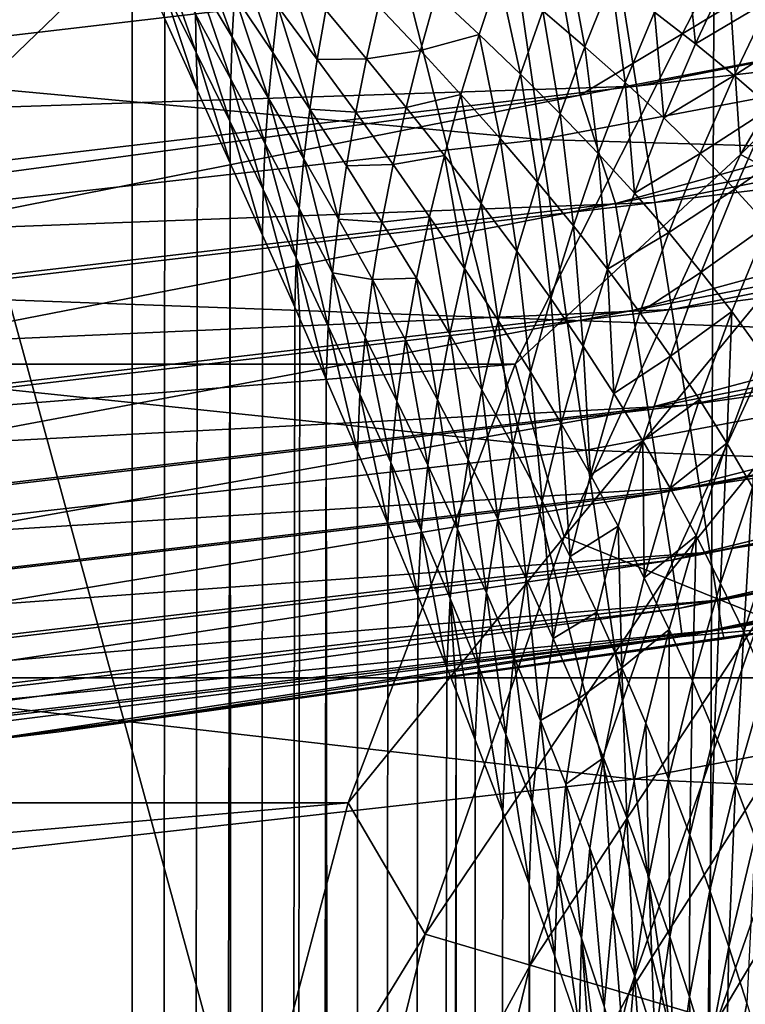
# Model space of a CAD drawing. Header units: metres. Extents: x -104 to 104, y -68 to 90.
# Tile 413 of 656: x 2.861 to 3.757, y 20.126 to 21.342. Entities that reach past the tile are written whole.
import ezdxf

# ---------------------------------------------------------------- set-up
doc = ezdxf.new("R2010")
doc.units = ezdxf.units.M
doc.layers.add('solid_FIT-BATH-153_SW0002', color=7, linetype='CONTINUOUS')

msp = doc.modelspace()

# ---------------------------------------------------------------- linework, layer by layer
at = {"layer": 'solid_FIT-BATH-153_SW0002'}
for points in [[(2.796097, 23.532537, -17.206053), (3.712, 19.90449, -16.449842), (2.785445, 19.906631, -16.474197)], [(2.796097, 23.532537, -17.206053), (3.726197, 23.530222, -17.18084), (3.712, 19.90449, -16.449842)], [(3.726197, 23.530222, -17.18084), (4.632617, 19.901163, -16.411495), (3.712, 19.90449, -16.449842)], [(3.726197, 23.530222, -17.18084), (4.650376, 23.526623, -17.141144), (4.632617, 19.901163, -16.411495)], [(3.444474, 21.867687, 13.661698), (5.112421, 22.186945, 13.664476), (3.552675, 21.248615, 13.409826)], [(5.112421, 22.186945, 13.664476), (5.262476, 21.575739, 13.418687), (3.552675, 21.248615, 13.409826)], [(3.444474, 21.867687, 13.661698), (1.803587, 21.04339, 13.416666), (1.755866, 21.675268, 13.660119)], [(3.444474, 21.867687, 13.661698), (2.682125, 21.132042, 13.40627), (1.803587, 21.04339, 13.416666)], [(3.444474, 21.867687, 13.661698), (3.552675, 21.248615, 13.409826), (2.682125, 21.132042, 13.40627)], [(2.596811, 17.309343, -12.922832), (3.85624, 17.305605, -12.889149), (2.624451, 21.814255, -13.793118)], [(3.85624, 17.305605, -12.889149), (3.896466, 21.809881, -13.757387), (2.624451, 21.814255, -13.793118)], [(15.662336, 20.529631, 1.296502), (-15.662336, 20.529631, 1.296502), (-17.348299, 21.731127, 1.296502)], [(15.662336, 20.529631, 1.296502), (-17.348299, 21.731127, 1.296502), (17.348299, 21.731127, 1.296502)], [(3.733629, 21.433043, 72.796501), (3.75063, 21.175364, 72.784416), (4.012428, 21.624128, 72.784424)], [(4.125499, 21.55065, 72.74836), (4.012428, 21.624128, 72.784424), (3.75063, 21.175364, 72.784416)], [(3.622512, 21.259832, 8.345496), (5.406576, 21.612318, 8.345497), (3.598681, 21.4107, 8.308815)], [(5.440292, 21.471178, 8.405643), (5.406576, 21.612318, 8.345497), (3.622512, 21.259832, 8.345496)], [(3.552675, 21.248615, 13.409826), (5.262476, 21.575739, 13.418687), (3.596302, 21.114904, 13.352827)], [(5.262476, 21.575739, 13.418687), (5.311324, 21.444906, 13.361462), (3.596302, 21.114904, 13.352827)], [(3.504228, 21.194033, 16.692202), (3.452753, 21.550583, 16.94948), (1.739177, 21.357603, 16.94776)], [(3.504228, 21.194033, 16.692202), (5.221579, 21.519869, 16.695087), (3.452753, 21.550583, 16.94948)], [(3.870224, 21.113068, 72.748337), (4.125499, 21.55065, 72.74836), (3.75063, 21.175364, 72.784416)], [(5.305362, 21.141424, 16.478369), (5.221579, 21.519869, 16.695087), (3.504228, 21.194033, 16.692202)], [(3.645102, 21.116489, 8.405643), (5.440292, 21.471178, 8.405643), (3.622512, 21.259832, 8.345496)], [(5.471343, 21.340927, 8.48777), (5.440292, 21.471178, 8.405643), (3.645102, 21.116489, 8.405643)], [(3.123661, 21.32045, 59.81477), (3.078263, 21.396051, 59.805916), (3.078728, 21.443275, 59.805187)], [(3.126598, 21.372265, 59.816055), (3.123661, 21.32045, 59.81477), (3.078728, 21.443275, 59.805187)], [(3.617364, 20.983046, 13.272359), (3.596302, 21.114904, 13.352827), (5.311324, 21.444906, 13.361462)], [(5.341947, 21.315392, 13.280879), (3.617364, 20.983046, 13.272359), (5.311324, 21.444906, 13.361462)], [(-3.73363, 21.433043, 72.796501), (-3.472834, 20.916769, 72.796501), (3.733629, 21.433043, 72.796501)], [(-3.472834, 20.916769, 72.796501), (3.472833, 20.916769, 72.796501), (3.733629, 21.433043, 72.796501)], [(3, -33.664112, 59.796501), (-3, 21.43195, 59.796501), (-1.503199, 21.284964, 59.796501)], [(3, -33.664112, 59.796501), (-3, -33.664112, 59.796501), (-3, 21.43195, 59.796501)], [(1.506204, 21.28516, 59.796501), (1.498024, 21.410032, 59.786652), (3, 21.43195, 59.796501)], [(3, -33.664112, 59.796501), (1.506204, 21.28516, 59.796501), (3, 21.43195, 59.796501)], [(3, -33.664112, 59.796501), (3, 21.43195, 59.796501), (3.040517, 21.343046, 59.797527)], [(3.733629, 21.433043, 72.796501), (3.472833, 20.916769, 72.796501), (3.75063, 21.175364, 72.784416)], [(3.694952, 21.312031, 59.977631), (3.644453, 21.351135, 59.951481), (3.682821, 21.435965, 59.943829)], [(3.736646, 21.401609, 59.970844), (3.694952, 21.312031, 59.977631), (3.682821, 21.435965, 59.943829)], [(3.079319, 21.301394, 59.803005), (3.037321, 21.386105, 59.798698), (3.034488, 21.429117, 59.79871)], [(3.07844, 21.348736, 59.805012), (3.079319, 21.301394, 59.803005), (3.034488, 21.429117, 59.79871)], [(3.17354, 21.30168, 59.827183), (3.126598, 21.372265, 59.816055), (3.130439, 21.423944, 59.815392)], [(3.180044, 21.358088, 59.828201), (3.17354, 21.30168, 59.827183), (3.130439, 21.423944, 59.815392)], [(3.558759, 21.308661, 59.931862), (3.506661, 21.352831, 59.908466), (3.536099, 21.429714, 59.901814)], [(3.59148, 21.390347, 59.926151), (3.558759, 21.308661, 59.931862), (3.536099, 21.429714, 59.901814)], [(1.804449, 21.199774, 8.308814), (3.598681, 21.4107, 8.308815), (2.319106, 21.403017, 8.296501)], [(3.622512, 21.259832, 8.345496), (3.598681, 21.4107, 8.308815), (1.804449, 21.199774, 8.308814)], [(3.228608, 21.29269, 59.84153), (3.180044, 21.358088, 59.828201), (3.187668, 21.414238, 59.82692)], [(3.239077, 21.353657, 59.841675), (3.228608, 21.29269, 59.84153), (3.187668, 21.414238, 59.82692)], [(3.121709, 21.268614, 59.812077), (3.07844, 21.348736, 59.805012), (3.078263, 21.396051, 59.805916)], [(3.123661, 21.32045, 59.81477), (3.121709, 21.268614, 59.812077), (3.078263, 21.396051, 59.805916)], [(3.452383, 21.397257, 59.886215), (3.428124, 21.323896, 59.890953), (3.375079, 21.373529, 59.870907)], [(3.479254, 21.274624, 59.91222), (3.428124, 21.323896, 59.890953), (3.452383, 21.397257, 59.886215)], [(3.506661, 21.352831, 59.908466), (3.479254, 21.274624, 59.91222), (3.452383, 21.397257, 59.886215)], [(3.78782, 21.367241, 59.998428), (3.694952, 21.312031, 59.977631), (3.736646, 21.401609, 59.970844)], [(3.080972, 21.254049, 59.80061), (3.040517, 21.343046, 59.797527), (3.037321, 21.386105, 59.798698)], [(3.079319, 21.301394, 59.803005), (3.080972, 21.254049, 59.80061), (3.037321, 21.386105, 59.798698)], [(3.608559, 21.264647, 59.956303), (3.558759, 21.308661, 59.931862), (3.59148, 21.390347, 59.926151)], [(3.644453, 21.351135, 59.951481), (3.608559, 21.264647, 59.956303), (3.59148, 21.390347, 59.926151)], [(3.168255, 21.245184, 59.824322), (3.123661, 21.32045, 59.81477), (3.126598, 21.372265, 59.816055)], [(3.17354, 21.30168, 59.827183), (3.168255, 21.245184, 59.824322), (3.126598, 21.372265, 59.816055)], [(3.375079, 21.373529, 59.870907), (3.355704, 21.304014, 59.873791), (3.304023, 21.358887, 59.856003)], [(3.428124, 21.323896, 59.890953), (3.355704, 21.304014, 59.873791), (3.375079, 21.373529, 59.870907)], [(3.219545, 21.231485, 59.839127), (3.17354, 21.30168, 59.827183), (3.180044, 21.358088, 59.828201)], [(3.228608, 21.29269, 59.84153), (3.219545, 21.231485, 59.839127), (3.180044, 21.358088, 59.828201)], [(3.304023, 21.358887, 59.856003), (3.289249, 21.29352, 59.857212), (3.239077, 21.353657, 59.841675)], [(3.355704, 21.304014, 59.873791), (3.289249, 21.29352, 59.857212), (3.304023, 21.358887, 59.856003)], [(3.78782, 21.367241, 59.998428), (3.742917, 21.272924, 60.004406), (3.694952, 21.312031, 59.977631)], [(3.836318, 21.332777, 60.026352), (3.742917, 21.272924, 60.004406), (3.78782, 21.367241, 59.998428)], [(1.765218, 20.998404, 16.690474), (3.504228, 21.194033, 16.692202), (1.739177, 21.357603, 16.94776)], [(3.120852, 21.216814, 59.808727), (3.079319, 21.301394, 59.803005), (3.07844, 21.348736, 59.805012)], [(3.121709, 21.268614, 59.812077), (3.120852, 21.216814, 59.808727), (3.07844, 21.348736, 59.805012)], [(3.289249, 21.29352, 59.857212), (3.228608, 21.29269, 59.84153), (3.239077, 21.353657, 59.841675)], [(3.528319, 21.225599, 59.9347), (3.479254, 21.274624, 59.91222), (3.506661, 21.352831, 59.908466)], [(3.558759, 21.308661, 59.931862), (3.528319, 21.225599, 59.9347), (3.506661, 21.352831, 59.908466)], [(3.655998, 21.220741, 59.981628), (3.608559, 21.264647, 59.956303), (3.644453, 21.351135, 59.951481)], [(3.694952, 21.312031, 59.977631), (3.655998, 21.220741, 59.981628), (3.644453, 21.351135, 59.951481)], [(3, -33.664112, 59.796501), (3.040517, 21.343046, 59.797527), (3.080972, 21.254049, 59.80061)], [(3.665907, 20.984213, 8.487769), (5.471343, 21.340927, 8.48777), (3.645102, 21.116489, 8.405643)], [(5.498982, 21.224779, 8.589852), (5.471343, 21.340927, 8.48777), (3.665907, 20.984213, 8.487769)], [(3.428124, 21.323896, 59.890953), (3.405731, 21.249508, 59.892796), (3.355704, 21.304014, 59.873791)], [(3.45396, 21.195345, 59.913113), (3.405731, 21.249508, 59.892796), (3.428124, 21.323896, 59.890953)], [(3.479254, 21.274624, 59.91222), (3.45396, 21.195345, 59.913113), (3.428124, 21.323896, 59.890953)], [(3.836318, 21.332777, 60.026352), (3.788336, 21.233738, 60.031586), (3.742917, 21.272924, 60.004406)], [(3.164314, 21.188723, 59.820305), (3.121709, 21.268614, 59.812077), (3.123661, 21.32045, 59.81477)], [(3.168255, 21.245184, 59.824322), (3.164314, 21.188723, 59.820305), (3.123661, 21.32045, 59.81477)], [(3.636496, 20.862251, 13.169148), (3.617364, 20.983046, 13.272359), (5.341947, 21.315392, 13.280879)], [(5.369858, 21.196831, 13.177665), (3.636496, 20.862251, 13.169148), (5.341947, 21.315392, 13.280879)], [(3.742917, 21.272924, 60.004406), (3.655998, 21.220741, 59.981628), (3.694952, 21.312031, 59.977631)], [(3.12122, 21.165051, 59.80574), (3.080972, 21.254049, 59.80061), (3.079319, 21.301394, 59.803005)], [(3.120852, 21.216814, 59.808727), (3.12122, 21.165051, 59.80574), (3.079319, 21.301394, 59.803005)], [(3.212021, 21.170227, 59.835014), (3.168255, 21.245184, 59.824322), (3.17354, 21.30168, 59.827183)], [(3.219545, 21.231485, 59.839127), (3.212021, 21.170227, 59.835014), (3.17354, 21.30168, 59.827183)], [(3.355704, 21.304014, 59.873791), (3.338042, 21.233765, 59.873882), (3.289249, 21.29352, 59.857212)], [(3.405731, 21.249508, 59.892796), (3.338042, 21.233765, 59.873882), (3.355704, 21.304014, 59.873791)], [(3.575206, 21.176733, 59.958294), (3.528319, 21.225599, 59.9347), (3.558759, 21.308661, 59.931862)], [(3.608559, 21.264647, 59.956303), (3.575206, 21.176733, 59.958294), (3.558759, 21.308661, 59.931862)], [(3, -33.664112, 59.796501), (-1.503199, 21.284964, 59.796501), (0, 21.235888, 59.796501)], [(3, -33.664112, 59.796501), (0, 21.235888, 59.796501), (1.506204, 21.28516, 59.796501)], [(3.276041, 21.227692, 59.855835), (3.219545, 21.231485, 59.839127), (3.228608, 21.29269, 59.84153)], [(3.289249, 21.29352, 59.857212), (3.276041, 21.227692, 59.855835), (3.228608, 21.29269, 59.84153)], [(3.338042, 21.233765, 59.873882), (3.276041, 21.227692, 59.855835), (3.289249, 21.29352, 59.857212)], [(3.500247, 21.141422, 59.934719), (3.45396, 21.195345, 59.913113), (3.479254, 21.274624, 59.91222)], [(3.528319, 21.225599, 59.9347), (3.500247, 21.141422, 59.934719), (3.479254, 21.274624, 59.91222)], [(3.742917, 21.272924, 60.004406), (3.701027, 21.176846, 60.007648), (3.655998, 21.220741, 59.981628)], [(3.788336, 21.233738, 60.031586), (3.701027, 21.176846, 60.007648), (3.742917, 21.272924, 60.004406)], [(3.161879, 21.132353, 59.816074), (3.120852, 21.216814, 59.808727), (3.121709, 21.268614, 59.812077)], [(3.164314, 21.188723, 59.820305), (3.161879, 21.132353, 59.816074), (3.121709, 21.268614, 59.812077)], [(3.619852, 21.127979, 59.982857), (3.575206, 21.176733, 59.958294), (3.608559, 21.264647, 59.956303)], [(3.655998, 21.220741, 59.981628), (3.619852, 21.127979, 59.982857), (3.608559, 21.264647, 59.956303)], [(1.816398, 21.047503, 8.345495), (3.622512, 21.259832, 8.345496), (1.804449, 21.199774, 8.308814)], [(3.645102, 21.116489, 8.405643), (3.622512, 21.259832, 8.345496), (1.816398, 21.047503, 8.345495)], [(3.552675, 21.248615, 13.409826), (3.596302, 21.114904, 13.352827), (1.862918, 20.912743, 13.347444)], [(2.682125, 21.132042, 13.40627), (3.552675, 21.248615, 13.409826), (1.862918, 20.912743, 13.347444)], [(3, -33.664112, 59.796501), (3.080972, 21.254049, 59.80061), (3.12122, 21.165051, 59.80574)], [(3.405731, 21.249508, 59.892796), (3.385302, 21.174355, 59.89188), (3.338042, 21.233765, 59.873882)], [(3.430887, 21.115261, 59.911289), (3.385302, 21.174355, 59.89188), (3.405731, 21.249508, 59.892796)], [(3.45396, 21.195345, 59.913113), (3.430887, 21.115261, 59.911289), (3.405731, 21.249508, 59.892796)], [(3.20621, 21.109047, 59.829998), (3.164314, 21.188723, 59.820305), (3.168255, 21.245184, 59.824322)], [(3.212021, 21.170227, 59.835014), (3.20621, 21.109047, 59.829998), (3.168255, 21.245184, 59.824322)], [(3.254878, 21.095541, 59.847145), (3.212021, 21.170227, 59.835014), (3.219545, 21.231485, 59.839127)], [(3.264527, 21.161633, 59.852272), (3.254878, 21.095541, 59.847145), (3.219545, 21.231485, 59.839127)], [(3.276041, 21.227692, 59.855835), (3.264527, 21.161633, 59.852272), (3.219545, 21.231485, 59.839127)], [(3.32221, 21.16304, 59.871429), (3.264527, 21.161633, 59.852272), (3.276041, 21.227692, 59.855835)], [(3.338042, 21.233765, 59.873882), (3.32221, 21.16304, 59.871429), (3.276041, 21.227692, 59.855835)], [(3.385302, 21.174355, 59.89188), (3.32221, 21.16304, 59.871429), (3.338042, 21.233765, 59.873882)], [(3.544482, 21.087656, 59.957531), (3.500247, 21.141422, 59.934719), (3.528319, 21.225599, 59.9347)], [(3.575206, 21.176733, 59.958294), (3.544482, 21.087656, 59.957531), (3.528319, 21.225599, 59.9347)], [(3.684426, 20.866268, 8.589851), (5.498982, 21.224779, 8.589852), (3.665907, 20.984213, 8.487769)], [(5.522539, 21.125607, 8.70937), (5.498982, 21.224779, 8.589852), (3.684426, 20.866268, 8.589851)], [(3.788336, 21.233738, 60.031586), (3.743641, 21.132893, 60.034164), (3.701027, 21.176846, 60.007648)], [(3.831214, 21.194368, 60.058956), (3.743641, 21.132893, 60.034164), (3.788336, 21.233738, 60.031586)], [(3.161157, 21.076048, 59.812901), (3.12122, 21.165051, 59.80574), (3.120852, 21.216814, 59.808727)], [(3.161879, 21.132353, 59.816074), (3.161157, 21.076048, 59.812901), (3.120852, 21.216814, 59.808727)], [(3.701027, 21.176846, 60.007648), (3.619852, 21.127979, 59.982857), (3.655998, 21.220741, 59.981628)], [(3.559835, 20.810535, 16.475451), (3.504228, 21.194033, 16.692202), (1.765218, 20.998404, 16.690474)], [(3.202335, 21.048, 59.825195), (3.161879, 21.132353, 59.816074), (3.164314, 21.188723, 59.820305)], [(3.20621, 21.109047, 59.829998), (3.202335, 21.048, 59.825195), (3.164314, 21.188723, 59.820305)], [(3.474659, 21.0564, 59.932095), (3.430887, 21.115261, 59.911289), (3.45396, 21.195345, 59.913113)], [(3.500247, 21.141422, 59.934719), (3.474659, 21.0564, 59.932095), (3.45396, 21.195345, 59.913113)], [(3.559835, 20.810535, 16.475451), (5.305362, 21.141424, 16.478369), (3.504228, 21.194033, 16.692202)], [(3.652802, 20.757883, 13.046281), (3.636496, 20.862251, 13.169148), (5.369858, 21.196831, 13.177665)], [(5.393832, 21.094452, 13.054901), (3.652802, 20.757883, 13.046281), (5.369858, 21.196831, 13.177665)], [(3.831214, 21.194368, 60.058956), (3.783859, 21.088785, 60.060966), (3.743641, 21.132893, 60.034164)], [(3.586604, 21.034008, 59.981411), (3.544482, 21.087656, 59.957531), (3.575206, 21.176733, 59.958294)], [(3.619852, 21.127979, 59.982857), (3.586604, 21.034008, 59.981411), (3.575206, 21.176733, 59.958294)], [(3.701027, 21.176846, 60.007648), (3.662215, 21.07925, 60.008205), (3.619852, 21.127979, 59.982857)], [(3.743641, 21.132893, 60.034164), (3.662215, 21.07925, 60.008205), (3.701027, 21.176846, 60.007648)], [(3.138919, -33.664112, 59.808655), (3, -33.664112, 59.796501), (3.12122, 21.165051, 59.80574)], [(3.138919, -33.664112, 59.808655), (3.12122, 21.165051, 59.80574), (3.161157, 21.076048, 59.812901)], [(3.247315, 21.029558, 59.841366), (3.20621, 21.109047, 59.829998), (3.212021, 21.170227, 59.835014)], [(3.254878, 21.095541, 59.847145), (3.247315, 21.029558, 59.841366), (3.212021, 21.170227, 59.835014)], [(3.385302, 21.174355, 59.89188), (3.366971, 21.0987, 59.888481), (3.32221, 21.16304, 59.871429)], [(3.410185, 21.034649, 59.907063), (3.366971, 21.0987, 59.888481), (3.385302, 21.174355, 59.89188)], [(3.430887, 21.115261, 59.911289), (3.410185, 21.034649, 59.907063), (3.385302, 21.174355, 59.89188)], [(3.472833, 20.916769, 72.796501), (3.533078, 20.703568, 72.784401), (3.75063, 21.175364, 72.784416)], [(3.870224, 21.113068, 72.748337), (3.75063, 21.175364, 72.784416), (3.533078, 20.703568, 72.784401)], [(3.308364, 21.092079, 59.866879), (3.254878, 21.095541, 59.847145), (3.264527, 21.161633, 59.852272)], [(3.32221, 21.16304, 59.871429), (3.308364, 21.092079, 59.866879), (3.264527, 21.161633, 59.852272)], [(3.366971, 21.0987, 59.888481), (3.308364, 21.092079, 59.866879), (3.32221, 21.16304, 59.871429)], [(3.516513, 20.997692, 59.954205), (3.474659, 21.0564, 59.932095), (3.500247, 21.141422, 59.934719)], [(3.544482, 21.087656, 59.957531), (3.516513, 20.997692, 59.954205), (3.500247, 21.141422, 59.934719)], [(5.394384, 20.740442, 16.304808), (5.305362, 21.141424, 16.478369), (3.559835, 20.810535, 16.475451)], [(3.20068, 20.987041, 59.822083), (3.161157, 21.076048, 59.812901), (3.161879, 21.132353, 59.816074)], [(3.202335, 21.048, 59.825195), (3.20068, 20.987041, 59.822083), (3.161879, 21.132353, 59.816074)], [(3.662215, 21.07925, 60.008205), (3.586604, 21.034008, 59.981411), (3.619852, 21.127979, 59.982857)], [(3.743641, 21.132893, 60.034164), (3.702298, 21.030481, 60.034153), (3.662215, 21.07925, 60.008205)], [(3.783859, 21.088785, 60.060966), (3.702298, 21.030481, 60.034153), (3.743641, 21.132893, 60.034164)], [(1.827724, 20.902834, 8.405642), (3.645102, 21.116489, 8.405643), (1.816398, 21.047503, 8.345495)], [(3.665907, 20.984213, 8.487769), (3.645102, 21.116489, 8.405643), (1.827724, 20.902834, 8.405642)], [(1.873631, 20.779406, 13.267046), (1.862918, 20.912743, 13.347444), (3.596302, 21.114904, 13.352827)], [(3.617364, 20.983046, 13.272359), (1.873631, 20.779406, 13.267046), (3.596302, 21.114904, 13.352827)], [(3.451721, 20.970812, 59.927147), (3.410185, 21.034649, 59.907063), (3.430887, 21.115261, 59.911289)], [(3.474659, 21.0564, 59.932095), (3.451721, 20.970812, 59.927147), (3.430887, 21.115261, 59.911289)], [(3.700209, 20.765566, 8.70937), (5.522539, 21.125607, 8.70937), (3.684426, 20.866268, 8.589851)], [(5.541447, 21.045856, 8.843375), (5.522539, 21.125607, 8.70937), (3.700209, 20.765566, 8.70937)], [(3.242127, 20.963739, 59.836182), (3.202335, 21.048, 59.825195), (3.20621, 21.109047, 59.829998)], [(3.247315, 21.029558, 59.841366), (3.242127, 20.963739, 59.836182), (3.20621, 21.109047, 59.829998)], [(3.658091, 20.65303, 72.748314), (3.870224, 21.113068, 72.748337), (3.533078, 20.703568, 72.784401)], [(3.982435, 21.054619, 72.689369), (3.870224, 21.113068, 72.748337), (3.658091, 20.65303, 72.748314)], [(3.296709, 21.021095, 59.860916), (3.247315, 21.029558, 59.841366), (3.254878, 21.095541, 59.847145)], [(3.308364, 21.092079, 59.866879), (3.296709, 21.021095, 59.860916), (3.254878, 21.095541, 59.847145)], [(3.350918, 21.022797, 59.883083), (3.296709, 21.021095, 59.860916), (3.308364, 21.092079, 59.866879)], [(3.366971, 21.0987, 59.888481), (3.350918, 21.022797, 59.883083), (3.308364, 21.092079, 59.866879)], [(3.39206, 20.953766, 59.90094), (3.350918, 21.022797, 59.883083), (3.366971, 21.0987, 59.888481)], [(3.410185, 21.034649, 59.907063), (3.39206, 20.953766, 59.90094), (3.366971, 21.0987, 59.888481)], [(3.665511, 20.67466, 12.907891), (3.652802, 20.757883, 13.046281), (5.393832, 21.094452, 13.054901)], [(5.412807, 21.01285, 12.916707), (3.665511, 20.67466, 12.907891), (5.393832, 21.094452, 13.054901)], [(3.556386, 20.939104, 59.977497), (3.516513, 20.997692, 59.954205), (3.544482, 21.087656, 59.957531)], [(3.586604, 21.034008, 59.981411), (3.556386, 20.939104, 59.977497), (3.544482, 21.087656, 59.957531)], [(3.662215, 21.07925, 60.008205), (3.626575, 20.980398, 60.006187), (3.586604, 21.034008, 59.981411)], [(3.702298, 21.030481, 60.034153), (3.626575, 20.980398, 60.006187), (3.662215, 21.07925, 60.008205)], [(3.783859, 21.088785, 60.060966), (3.74013, 20.98159, 60.060505), (3.702298, 21.030481, 60.034153)], [(3.775771, 20.932499, 60.087086), (3.74013, 20.98159, 60.060505), (3.783859, 21.088785, 60.060966)], [(3.138919, -33.664112, 59.808655), (3.161157, 21.076048, 59.812901), (3.20068, 20.987041, 59.822083)], [(3.491479, 20.90712, 59.948662), (3.451721, 20.970812, 59.927147), (3.474659, 21.0564, 59.932095)], [(3.516513, 20.997692, 59.954205), (3.491479, 20.90712, 59.948662), (3.474659, 21.0564, 59.932095)], [(3.775385, 20.605612, 72.689331), (3.982435, 21.054619, 72.689369), (3.658091, 20.65303, 72.748314)], [(3.207005, 20.972694, 59.823746), (3.20068, 20.987041, 59.822083), (3.202335, 21.048, 59.825195)], [(3.239683, 20.898045, 59.833252), (3.207005, 20.972694, 59.823746), (3.202335, 21.048, 59.825195)], [(3.242127, 20.963739, 59.836182), (3.239683, 20.898045, 59.833252), (3.202335, 21.048, 59.825195)], [(3.712878, 20.684591, 8.843374), (5.541447, 21.045856, 8.843375), (3.700209, 20.765566, 8.70937)], [(5.555261, 20.987505, 8.988562), (5.541447, 21.045856, 8.843375), (3.712878, 20.684591, 8.843374)], [(3.281156, 20.879564, 59.849091), (3.242127, 20.963739, 59.836182), (3.247315, 21.029558, 59.841366)], [(3.287521, 20.950235, 59.854534), (3.281156, 20.879564, 59.849091), (3.247315, 21.029558, 59.841366)], [(3.296709, 21.021095, 59.860916), (3.287521, 20.950235, 59.854534), (3.247315, 21.029558, 59.841366)], [(3.431666, 20.884922, 59.920422), (3.39206, 20.953766, 59.90094), (3.410185, 21.034649, 59.907063)], [(3.451721, 20.970812, 59.927147), (3.431666, 20.884922, 59.920422), (3.410185, 21.034649, 59.907063)], [(3.594246, 20.880564, 60.001816), (3.556386, 20.939104, 59.977497), (3.586604, 21.034008, 59.981411)], [(3.626575, 20.980398, 60.006187), (3.594246, 20.880564, 60.001816), (3.586604, 21.034008, 59.981411)], [(3.702298, 21.030481, 60.034153), (3.664402, 20.926769, 60.031681), (3.626575, 20.980398, 60.006187)], [(3.74013, 20.98159, 60.060505), (3.664402, 20.926769, 60.031681), (3.702298, 21.030481, 60.034153)], [(3.326712, 20.871065, 59.86956), (3.287521, 20.950235, 59.854534), (3.296709, 21.021095, 59.860916)], [(3.350918, 21.022797, 59.883083), (3.33739, 20.946867, 59.876423), (3.296709, 21.021095, 59.860916)], [(3.33739, 20.946867, 59.876423), (3.326712, 20.871065, 59.86956), (3.296709, 21.021095, 59.860916)], [(3.376797, 20.872839, 59.893703), (3.33739, 20.946867, 59.876423), (3.350918, 21.022797, 59.883083)], [(3.39206, 20.953766, 59.90094), (3.376797, 20.872839, 59.893703), (3.350918, 21.022797, 59.883083)], [(3.67425, 20.615047, 12.759768), (3.665511, 20.67466, 12.907891), (5.412807, 21.01285, 12.916707)], [(5.426267, 20.954422, 12.768839), (3.67425, 20.615047, 12.759768), (5.412807, 21.01285, 12.916707)], [(1.793335, 20.612019, 16.473707), (3.559835, 20.810535, 16.475451), (1.765218, 20.998404, 16.690474)], [(3.529396, 20.843546, 59.971481), (3.491479, 20.90712, 59.948662), (3.516513, 20.997692, 59.954205)], [(3.556386, 20.939104, 59.977497), (3.529396, 20.843546, 59.971481), (3.516513, 20.997692, 59.954205)], [(1.838157, 20.769339, 8.487769), (3.665907, 20.984213, 8.487769), (1.827724, 20.902834, 8.405642)], [(3.684426, 20.866268, 8.589851), (3.665907, 20.984213, 8.487769), (1.838157, 20.769339, 8.487769)], [(1.883432, 20.657242, 13.163834), (1.873631, 20.779406, 13.267046), (3.617364, 20.983046, 13.272359)], [(3.636496, 20.862251, 13.169148), (1.883432, 20.657242, 13.163834), (3.617364, 20.983046, 13.272359)], [(3.138919, -33.664112, 59.808655), (3.20068, 20.987041, 59.822083), (3.207005, 20.972694, 59.823746)], [(3.74013, 20.98159, 60.060505), (3.700122, 20.873047, 60.05772), (3.664402, 20.926769, 60.031681)], [(3.733799, 20.819162, 60.084133), (3.700122, 20.873047, 60.05772), (3.74013, 20.98159, 60.060505)], [(3.722133, 20.625345, 8.988561), (5.555261, 20.987505, 8.988562), (3.712878, 20.684591, 8.843374)], [(5.563655, 20.951994, 9.141346), (5.555261, 20.987505, 8.988562), (3.722133, 20.625345, 8.988561)], [(3.775771, 20.932499, 60.087086), (3.733799, 20.819162, 60.084133), (3.74013, 20.98159, 60.060505)], [(3.138919, -33.664112, 59.808655), (3.207005, 20.972694, 59.823746), (3.239683, 20.898045, 59.833252)], [(3.469638, 20.81621, 59.941456), (3.431666, 20.884922, 59.920422), (3.451721, 20.970812, 59.927147)], [(3.491479, 20.90712, 59.948662), (3.469638, 20.81621, 59.941456), (3.451721, 20.970812, 59.927147)], [(3.664402, 20.926769, 60.031681), (3.594246, 20.880564, 60.001816), (3.626575, 20.980398, 60.006187)], [(3.278069, 20.809046, 59.846382), (3.239683, 20.898045, 59.833252), (3.242127, 20.963739, 59.836182)], [(3.281156, 20.879564, 59.849091), (3.278069, 20.809046, 59.846382), (3.242127, 20.963739, 59.836182)], [(3.319314, 20.795467, 59.863937), (3.281156, 20.879564, 59.849091), (3.287521, 20.950235, 59.854534)], [(3.326712, 20.871065, 59.86956), (3.319314, 20.795467, 59.863937), (3.287521, 20.950235, 59.854534)], [(3.364775, 20.792038, 59.886456), (3.326712, 20.871065, 59.86956), (3.33739, 20.946867, 59.876423)], [(3.376797, 20.872839, 59.893703), (3.364775, 20.792038, 59.886456), (3.33739, 20.946867, 59.876423)], [(3.414815, 20.798965, 59.912724), (3.376797, 20.872839, 59.893703), (3.39206, 20.953766, 59.90094)], [(3.431666, 20.884922, 59.920422), (3.414815, 20.798965, 59.912724), (3.39206, 20.953766, 59.90094)], [(3.678821, 20.580326, 12.607994), (3.67425, 20.615047, 12.759768), (5.426267, 20.954422, 12.768839)], [(5.433949, 20.920399, 12.61734), (3.678821, 20.580326, 12.607994), (5.426267, 20.954422, 12.768839)], [(3.727757, 20.589291, 9.141345), (5.563655, 20.951994, 9.141346), (3.722133, 20.625345, 8.988561)], [(3.727757, 20.589291, 9.141345), (4.652334, 20.741127, 9.296545), (5.563655, 20.951994, 9.141346)], [(3.565439, 20.780027, 59.995461), (3.529396, 20.843546, 59.971481), (3.556386, 20.939104, 59.977497)], [(3.594246, 20.880564, 60.001816), (3.565439, 20.780027, 59.995461), (3.556386, 20.939104, 59.977497)], [(3.765522, 20.765055, 60.110783), (3.733799, 20.819162, 60.084133), (3.775771, 20.932499, 60.087086)], [(3.664402, 20.926769, 60.031681), (3.6301, 20.822023, 60.026985), (3.594246, 20.880564, 60.001816)], [(3.700122, 20.873047, 60.05772), (3.6301, 20.822023, 60.026985), (3.664402, 20.926769, 60.031681)], [(3.837348, 20.59465, 12.459532), (3.678821, 20.580326, 12.607994), (5.433949, 20.920399, 12.61734)], [(-3.472834, 20.916769, 72.796501), (-3.266659, 20.375042, 72.796501), (3.472833, 20.916769, 72.796501)], [(-3.266659, 20.375042, 72.796501), (3.266659, 20.37504, 72.796501), (3.472833, 20.916769, 72.796501)], [(3.472833, 20.916769, 72.796501), (3.266659, 20.37504, 72.796501), (3.533078, 20.703568, 72.784401)], [(3.273747, -33.664112, 59.844795), (3.138919, -33.664112, 59.808655), (3.239683, 20.898045, 59.833252)], [(3.273747, -33.664112, 59.844795), (3.239683, 20.898045, 59.833252), (3.278069, 20.809046, 59.846382)], [(3.505915, 20.747604, 59.963924), (3.469638, 20.81621, 59.941456), (3.491479, 20.90712, 59.948662)], [(3.529396, 20.843546, 59.971481), (3.505915, 20.747604, 59.963924), (3.491479, 20.90712, 59.948662)], [(3.451351, 20.725199, 59.933407), (3.414815, 20.798965, 59.912724), (3.431666, 20.884922, 59.920422)], [(3.469638, 20.81621, 59.941456), (3.451351, 20.725199, 59.933407), (3.431666, 20.884922, 59.920422)], [(3.315742, 20.720045, 59.861446), (3.278069, 20.809046, 59.846382), (3.281156, 20.879564, 59.849091)], [(3.319314, 20.795467, 59.863937), (3.315742, 20.720045, 59.861446), (3.281156, 20.879564, 59.849091)], [(3.401604, 20.713118, 59.905182), (3.364775, 20.792038, 59.886456), (3.376797, 20.872839, 59.893703)], [(3.414815, 20.798965, 59.912724), (3.401604, 20.713118, 59.905182), (3.376797, 20.872839, 59.893703)], [(3.6301, 20.822023, 60.026985), (3.565439, 20.780027, 59.995461), (3.594246, 20.880564, 60.001816)], [(3.700122, 20.873047, 60.05772), (3.663986, 20.763416, 60.052849), (3.6301, 20.822023, 60.026985)], [(3.733799, 20.819162, 60.084133), (3.663986, 20.763416, 60.052849), (3.700122, 20.873047, 60.05772)], [(1.847443, 20.650311, 8.58985), (3.684426, 20.866268, 8.589851), (1.838157, 20.769339, 8.487769)], [(3.700209, 20.765566, 8.70937), (3.684426, 20.866268, 8.589851), (1.847443, 20.650311, 8.58985)], [(1.891767, 20.551691, 13.040898), (1.883432, 20.657242, 13.163834), (3.636496, 20.862251, 13.169148)], [(3.652802, 20.757883, 13.046281), (1.891767, 20.551691, 13.040898), (3.636496, 20.862251, 13.169148)], [(3.356497, 20.711445, 59.880699), (3.319314, 20.795467, 59.863937), (3.326712, 20.871065, 59.86956)], [(3.364775, 20.792038, 59.886456), (3.356497, 20.711445, 59.880699), (3.326712, 20.871065, 59.86956)], [(3.54046, 20.679056, 59.987694), (3.505915, 20.747604, 59.963924), (3.529396, 20.843546, 59.971481)], [(3.565439, 20.780027, 59.995461), (3.54046, 20.679056, 59.987694), (3.529396, 20.843546, 59.971481)], [(3.486341, 20.651524, 59.955654), (3.451351, 20.725199, 59.933407), (3.469638, 20.81621, 59.941456)], [(3.505915, 20.747604, 59.963924), (3.486341, 20.651524, 59.955654), (3.469638, 20.81621, 59.941456)], [(3.6301, 20.822023, 60.026985), (3.599615, 20.716522, 60.020443), (3.565439, 20.780027, 59.995461)], [(3.631959, 20.652975, 60.046284), (3.599615, 20.716522, 60.020443), (3.6301, 20.822023, 60.026985)], [(3.663986, 20.763416, 60.052849), (3.631959, 20.652975, 60.046284), (3.6301, 20.822023, 60.026985)], [(3.733799, 20.819162, 60.084133), (3.695971, 20.704685, 60.079258), (3.663986, 20.763416, 60.052849)], [(3.726141, 20.645777, 60.106079), (3.695971, 20.704685, 60.079258), (3.733799, 20.819162, 60.084133)], [(3.765522, 20.765055, 60.110783), (3.726141, 20.645777, 60.106079), (3.733799, 20.819162, 60.084133)], [(3.618985, 20.404171, 16.30184), (3.559835, 20.810535, 16.475451), (1.793335, 20.612019, 16.473707)], [(3.273747, -33.664112, 59.844795), (3.278069, 20.809046, 59.846382), (3.315742, 20.720045, 59.861446)], [(3.437106, 20.634274, 59.925667), (3.401604, 20.713118, 59.905182), (3.414815, 20.798965, 59.912724)], [(3.451351, 20.725199, 59.933407), (3.437106, 20.634274, 59.925667), (3.414815, 20.798965, 59.912724)], [(3.618985, 20.404171, 16.30184), (5.394384, 20.740442, 16.304808), (3.559835, 20.810535, 16.475451)], [(3.352604, 20.631039, 59.878399), (3.315742, 20.720045, 59.861446), (3.319314, 20.795467, 59.863937)], [(3.356497, 20.711445, 59.880699), (3.352604, 20.631039, 59.878399), (3.319314, 20.795467, 59.863937)], [(3.392605, 20.627476, 59.899338), (3.356497, 20.711445, 59.880699), (3.364775, 20.792038, 59.886456)], [(3.401604, 20.713118, 59.905182), (3.392605, 20.627476, 59.899338), (3.364775, 20.792038, 59.886456)], [(3.599615, 20.716522, 60.020443), (3.54046, 20.679056, 59.987694), (3.565439, 20.780027, 59.995461)], [(1.855357, 20.548685, 8.709369), (3.700209, 20.765566, 8.70937), (1.847443, 20.650311, 8.58985)], [(3.712878, 20.684591, 8.843374), (3.700209, 20.765566, 8.70937), (1.855357, 20.548685, 8.709369)], [(3.695971, 20.704685, 60.079258), (3.631959, 20.652975, 60.046284), (3.663986, 20.763416, 60.052849)], [(3.754583, 20.586615, 60.133217), (3.726141, 20.645777, 60.106079), (3.765522, 20.765055, 60.110783)], [(3.79538, 20.710638, 60.137558), (3.754583, 20.586615, 60.133217), (3.765522, 20.765055, 60.110783)], [(1.898155, 20.467535, 12.902386), (1.891767, 20.551691, 13.040898), (3.652802, 20.757883, 13.046281)], [(3.665511, 20.67466, 12.907891), (1.898155, 20.467535, 12.902386), (3.652802, 20.757883, 13.046281)], [(3.519743, 20.577898, 59.979343), (3.486341, 20.651524, 59.955654), (3.505915, 20.747604, 59.963924)], [(3.54046, 20.679056, 59.987694), (3.519743, 20.577898, 59.979343), (3.505915, 20.747604, 59.963924)], [(5.487756, 20.32095, 16.177015), (5.394384, 20.740442, 16.304808), (3.618985, 20.404171, 16.30184)], [(3.727757, 20.589291, 9.141345), (3.73041, 20.577576, 9.296545), (4.652334, 20.741127, 9.296545)], [(4.652334, 20.741127, 9.296545), (3.73041, 20.577576, 9.296545), (3.837348, 20.59465, 12.459532)], [(3.273747, -33.664112, 59.844795), (3.315742, 20.720045, 59.861446), (3.352604, 20.631039, 59.878399)], [(3.471214, 20.555496, 59.947826), (3.437106, 20.634274, 59.925667), (3.451351, 20.725199, 59.933407)], [(3.486341, 20.651524, 59.955654), (3.471214, 20.555496, 59.947826), (3.451351, 20.725199, 59.933407)], [(3.599615, 20.716522, 60.020443), (3.573276, 20.610531, 60.012627), (3.54046, 20.679056, 59.987694)], [(3.604388, 20.541985, 60.038586), (3.573276, 20.610531, 60.012627), (3.599615, 20.716522, 60.020443)], [(3.631959, 20.652975, 60.046284), (3.604388, 20.541985, 60.038586), (3.599615, 20.716522, 60.020443)], [(3.266659, 20.37504, 72.796501), (3.361774, 20.213091, 72.784386), (3.533078, 20.703568, 72.784401)], [(3.38856, 20.542028, 59.897202), (3.352604, 20.631039, 59.878399), (3.356497, 20.711445, 59.880699)], [(3.392605, 20.627476, 59.899338), (3.38856, 20.542028, 59.897202), (3.356497, 20.711445, 59.880699)], [(3.658091, 20.65303, 72.748314), (3.533078, 20.703568, 72.784401), (3.361774, 20.213091, 72.784386)], [(3.427549, 20.543547, 59.919792), (3.392605, 20.627476, 59.899338), (3.401604, 20.713118, 59.905182)], [(3.437106, 20.634274, 59.925667), (3.427549, 20.543547, 59.919792), (3.401604, 20.713118, 59.905182)], [(3.695971, 20.704685, 60.079258), (3.662533, 20.589336, 60.072842), (3.631959, 20.652975, 60.046284)], [(3.691416, 20.525562, 60.100002), (3.662533, 20.589336, 60.072842), (3.695971, 20.704685, 60.079258)], [(3.726141, 20.645777, 60.106079), (3.691416, 20.525562, 60.100002), (3.695971, 20.704685, 60.079258)], [(3.781385, 20.527145, 60.160606), (3.754583, 20.586615, 60.133217), (3.79538, 20.710638, 60.137558)], [(1.86171, 20.466972, 8.843373), (3.712878, 20.684591, 8.843374), (1.855357, 20.548685, 8.709369)], [(3.722133, 20.625345, 8.988561), (3.712878, 20.684591, 8.843374), (1.86171, 20.466972, 8.843373)], [(3.573276, 20.610531, 60.012627), (3.519743, 20.577898, 59.979343), (3.54046, 20.679056, 59.987694)], [(1.902335, 20.40728, 12.754107), (1.898155, 20.467535, 12.902386), (3.665511, 20.67466, 12.907891)], [(3.67425, 20.615047, 12.759768), (1.902335, 20.40728, 12.754107), (3.665511, 20.67466, 12.907891)], [(3.491054, 20.174774, 72.748283), (3.658091, 20.65303, 72.748314), (3.361774, 20.213091, 72.784386)], [(3.775385, 20.605612, 72.689331), (3.658091, 20.65303, 72.748314), (3.491054, 20.174774, 72.748283)], [(3.662533, 20.589336, 60.072842), (3.604388, 20.541985, 60.038586), (3.631959, 20.652975, 60.046284)], [(3.503877, 20.476757, 59.97155), (3.471214, 20.555496, 59.947826), (3.486341, 20.651524, 59.955654)], [(3.519743, 20.577898, 59.979343), (3.503877, 20.476757, 59.97155), (3.486341, 20.651524, 59.955654)], [(3.718687, 20.461588, 60.127678), (3.691416, 20.525562, 60.100002), (3.726141, 20.645777, 60.106079)], [(3.754583, 20.586615, 60.133217), (3.718687, 20.461588, 60.127678), (3.726141, 20.645777, 60.106079)], [(3.273747, -33.664112, 59.844795), (3.352604, 20.631039, 59.878399), (3.38856, 20.542028, 59.897202)], [(3.461251, 20.45965, 59.941986), (3.427549, 20.543547, 59.919792), (3.437106, 20.634274, 59.925667)], [(3.471214, 20.555496, 59.947826), (3.461251, 20.45965, 59.941986), (3.437106, 20.634274, 59.925667)], [(1.866351, 20.407187, 8.98856), (3.722133, 20.625345, 8.988561), (1.86171, 20.466972, 8.843373)], [(3.727757, 20.589291, 9.141345), (3.722133, 20.625345, 8.988561), (1.866351, 20.407187, 8.98856)], [(3.399937, 20.513348, 59.903645), (3.38856, 20.542028, 59.897202), (3.392605, 20.627476, 59.899338)], [(3.423515, 20.453022, 59.917801), (3.399937, 20.513348, 59.903645), (3.392605, 20.627476, 59.899338)], [(3.427549, 20.543547, 59.919792), (3.423515, 20.453022, 59.917801), (3.392605, 20.627476, 59.899338)], [(1.823232, 20.202566, 16.30007), (3.618985, 20.404171, 16.30184), (1.793335, 20.612019, 16.473707)], [(1.904137, 20.372215, 12.602167), (1.902335, 20.40728, 12.754107), (3.67425, 20.615047, 12.759768)], [(3.678821, 20.580326, 12.607994), (1.904137, 20.372215, 12.602167), (3.67425, 20.615047, 12.759768)], [(3.61235, 20.138824, 72.689293), (3.775385, 20.605612, 72.689331), (3.491054, 20.174774, 72.748283)], [(3.573276, 20.610531, 60.012627), (3.551548, 20.504299, 60.004349), (3.519743, 20.577898, 59.979343)], [(3.604388, 20.541985, 60.038586), (3.551548, 20.504299, 60.004349), (3.573276, 20.610531, 60.012627)], [(3.88139, 20.562757, 72.609261), (3.775385, 20.605612, 72.689331), (3.61235, 20.138824, 72.689293)], [(3.837348, 20.59465, 12.459532), (2.909883, 20.462946, 12.455572), (3.678821, 20.580326, 12.607994)], [(3.73041, 20.577576, 9.296545), (2.909883, 20.462946, 12.455572), (3.837348, 20.59465, 12.459532)], [(1.869171, 20.370806, 9.141345), (3.727757, 20.589291, 9.141345), (1.866351, 20.407187, 8.98856)], [(1.869171, 20.370806, 9.141345), (2.802807, 20.450111, 9.296545), (3.727757, 20.589291, 9.141345)], [(1.9795, 20.367661, 12.454516), (1.904137, 20.372215, 12.602167), (3.678821, 20.580326, 12.607994)], [(2.909883, 20.462946, 12.455572), (1.9795, 20.367661, 12.454516), (3.678821, 20.580326, 12.607994)], [(3.727757, 20.589291, 9.141345), (2.802807, 20.450111, 9.296545), (3.73041, 20.577576, 9.296545)], [(3.662533, 20.589336, 60.072842), (3.633849, 20.473375, 60.065441), (3.604388, 20.541985, 60.038586)], [(3.661724, 20.404667, 60.09309), (3.633849, 20.473375, 60.065441), (3.662533, 20.589336, 60.072842)], [(3.691416, 20.525562, 60.100002), (3.661724, 20.404667, 60.09309), (3.662533, 20.589336, 60.072842)], [(3.744423, 20.397366, 60.155811), (3.718687, 20.461588, 60.127678), (3.754583, 20.586615, 60.133217)], [(3.781385, 20.527145, 60.160606), (3.744423, 20.397366, 60.155811), (3.754583, 20.586615, 60.133217)], [(3.73041, 20.577576, 9.296545), (2.802807, 20.450111, 9.296545), (2.909883, 20.462946, 12.455572)], [(3.551548, 20.504299, 60.004349), (3.503877, 20.476757, 59.97155), (3.519743, 20.577898, 59.979343)], [(3.493647, 20.375774, 59.965836), (3.461251, 20.45965, 59.941986), (3.471214, 20.555496, 59.947826)], [(3.503877, 20.476757, 59.97155), (3.493647, 20.375774, 59.965836), (3.471214, 20.555496, 59.947826)], [(3.721968, 20.106335, 72.609215), (3.88139, 20.562757, 72.609261), (3.61235, 20.138824, 72.689293)], [(3.972877, 20.525772, 72.510536), (3.88139, 20.562757, 72.609261), (3.721968, 20.106335, 72.609215)], [(3.457379, 20.364017, 59.940144), (3.423515, 20.453022, 59.917801), (3.427549, 20.543547, 59.919792)], [(3.461251, 20.45965, 59.941986), (3.457379, 20.364017, 59.940144), (3.427549, 20.543547, 59.919792)], [(3.273747, -33.664112, 59.844795), (3.38856, 20.542028, 59.897202), (3.399937, 20.513348, 59.903645)], [(3.604388, 20.541985, 60.038586), (3.581769, 20.430695, 60.030548), (3.551548, 20.504299, 60.004349)], [(3.61044, 20.35705, 60.057823), (3.581769, 20.430695, 60.030548), (3.604388, 20.541985, 60.038586)], [(3.633849, 20.473375, 60.065441), (3.61044, 20.35705, 60.057823), (3.604388, 20.541985, 60.038586)], [(13.890373, 19.451752, 1.296502), (-13.890373, 19.451752, 1.296502), (-15.662336, 20.529631, 1.296502)], [(13.890373, 19.451752, 1.296502), (-15.662336, 20.529631, 1.296502), (15.662336, 20.529631, 1.296502)], [(3.688078, 20.33581, 60.121452), (3.661724, 20.404667, 60.09309), (3.691416, 20.525562, 60.100002)], [(3.718687, 20.461588, 60.127678), (3.688078, 20.33581, 60.121452), (3.691416, 20.525562, 60.100002)], [(3.816572, 20.078297, 72.510475), (3.972877, 20.525772, 72.510536), (3.721968, 20.106335, 72.609215)], [(3.768681, 20.332853, 60.184399), (3.744423, 20.397366, 60.155811), (3.781385, 20.527145, 60.160606)], [(3.400242, -33.664112, 59.90382), (3.273747, -33.664112, 59.844795), (3.399937, 20.513348, 59.903645)], [(3.400242, -33.664112, 59.90382), (3.399937, 20.513348, 59.903645), (3.423515, 20.453022, 59.917801)], [(3.551548, 20.504299, 60.004349), (3.535069, 20.398041, 59.996731), (3.503877, 20.476757, 59.97155)], [(3.581769, 20.430695, 60.030548), (3.535069, 20.398041, 59.996731), (3.551548, 20.504299, 60.004349)], [(3.524685, 20.291912, 59.991253), (3.493647, 20.375774, 59.965836), (3.503877, 20.476757, 59.97155)], [(3.535069, 20.398041, 59.996731), (3.524685, 20.291912, 59.991253), (3.503877, 20.476757, 59.97155)], [(3.637604, 20.28334, 60.086082), (3.61044, 20.35705, 60.057823), (3.633849, 20.473375, 60.065441)], [(3.661724, 20.404667, 60.09309), (3.637604, 20.28334, 60.086082), (3.633849, 20.473375, 60.065441)], [(2.802807, 20.450111, 9.296545), (1.9795, 20.367661, 12.454516), (2.909883, 20.462946, 12.455572)], [(3.490068, 20.275011, 59.964176), (3.457379, 20.364017, 59.940144), (3.461251, 20.45965, 59.941986)], [(3.493647, 20.375774, 59.965836), (3.490068, 20.275011, 59.964176), (3.461251, 20.45965, 59.941986)], [(3.712973, 20.266762, 60.150475), (3.688078, 20.33581, 60.121452), (3.718687, 20.461588, 60.127678)], [(3.744423, 20.397366, 60.155811), (3.712973, 20.266762, 60.150475), (3.718687, 20.461588, 60.127678)], [(3.400242, -33.664112, 59.90382), (3.423515, 20.453022, 59.917801), (3.457379, 20.364017, 59.940144)], [(3.581769, 20.430695, 60.030548), (3.564781, 20.319324, 60.023258), (3.535069, 20.398041, 59.996731)], [(3.59302, 20.240589, 60.051033), (3.564781, 20.319324, 60.023258), (3.581769, 20.430695, 60.030548)], [(3.61044, 20.35705, 60.057823), (3.59302, 20.240589, 60.051033), (3.581769, 20.430695, 60.030548)], [(3.68109, 19.979023, 16.173979), (3.618985, 20.404171, 16.30184), (1.823232, 20.202566, 16.30007)], [(3.554328, 20.208054, 60.018147), (3.524685, 20.291912, 59.991253), (3.535069, 20.398041, 59.996731)], [(3.564781, 20.319324, 60.023258), (3.554328, 20.208054, 60.018147), (3.535069, 20.398041, 59.996731)], [(3.68109, 19.979023, 16.173979), (5.487756, 20.32095, 16.177015), (3.618985, 20.404171, 16.30184)], [(3.663309, 20.209528, 60.115238), (3.637604, 20.28334, 60.086082), (3.661724, 20.404667, 60.09309)], [(3.688078, 20.33581, 60.121452), (3.663309, 20.209528, 60.115238), (3.661724, 20.404667, 60.09309)], [(3.736449, 20.197487, 60.180149), (3.712973, 20.266762, 60.150475), (3.744423, 20.397366, 60.155811)], [(3.768681, 20.332853, 60.184399), (3.736449, 20.197487, 60.180149), (3.744423, 20.397366, 60.155811)], [(-3.266659, 20.375042, 72.796501), (-3.118485, 19.815269, 72.796501), (3.266659, 20.37504, 72.796501)], [(-3.118485, 19.815269, 72.796501), (3.118485, 19.815269, 72.796501), (3.266659, 20.37504, 72.796501)], [(3.266659, 20.37504, 72.796501), (3.118485, 19.815269, 72.796501), (3.361774, 20.213091, 72.784386)], [(3.521496, 20.186005, 59.989838), (3.490068, 20.275011, 59.964176), (3.493647, 20.375774, 59.965836)], [(3.524685, 20.291912, 59.991253), (3.521496, 20.186005, 59.989838), (3.493647, 20.375774, 59.965836)], [(3.400242, -33.664112, 59.90382), (3.457379, 20.364017, 59.940144), (3.490068, 20.275011, 59.964176)], [(3.619803, 20.161818, 60.07996), (3.59302, 20.240589, 60.051033), (3.61044, 20.35705, 60.057823)], [(3.637604, 20.28334, 60.086082), (3.619803, 20.161818, 60.07996), (3.61044, 20.35705, 60.057823)], [(3.687593, 20.135578, 60.145248), (3.663309, 20.209528, 60.115238), (3.688078, 20.33581, 60.121452)], [(3.712973, 20.266762, 60.150475), (3.687593, 20.135578, 60.145248), (3.688078, 20.33581, 60.121452)], [(3.758516, 20.127949, 60.210506), (3.736449, 20.197487, 60.180149), (3.768681, 20.332853, 60.184399)], [(3.582544, 20.124187, 60.046429), (3.554328, 20.208054, 60.018147), (3.564781, 20.319324, 60.023258)], [(3.59302, 20.240589, 60.051033), (3.582544, 20.124187, 60.046429), (3.564781, 20.319324, 60.023258)], [(5.584591, 19.88698, 16.097603), (5.487756, 20.32095, 16.177015), (3.68109, 19.979023, 16.173979)], [(3.551583, 20.096998, 60.017056), (3.521496, 20.186005, 59.989838), (3.524685, 20.291912, 59.991253)], [(3.554328, 20.208054, 60.018147), (3.551583, 20.096998, 60.017056), (3.524685, 20.291912, 59.991253)], [(3.645146, 20.082981, 60.109966), (3.619803, 20.161818, 60.07996), (3.637604, 20.28334, 60.086082)], [(3.663309, 20.209528, 60.115238), (3.645146, 20.082981, 60.109966), (3.637604, 20.28334, 60.086082)], [(3.514551, -33.664112, 59.983936), (3.400242, -33.664112, 59.90382), (3.490068, 20.275011, 59.964176)], [(3.514551, -33.664112, 59.983936), (3.490068, 20.275011, 59.964176), (3.521496, 20.186005, 59.989838)], [(3.710479, 20.061462, 60.176086), (3.687593, 20.135578, 60.145248), (3.712973, 20.266762, 60.150475)], [(3.736449, 20.197487, 60.180149), (3.710479, 20.061462, 60.176086), (3.712973, 20.266762, 60.150475)], [(3.609313, 20.040306, 60.076015), (3.582544, 20.124187, 60.046429), (3.59302, 20.240589, 60.051033)], [(3.619803, 20.161818, 60.07996), (3.609313, 20.040306, 60.076015), (3.59302, 20.240589, 60.051033)], [(3.118485, 19.815269, 72.796501), (3.238297, 19.708452, 72.78437), (3.361774, 20.213091, 72.784386)], [(3.491054, 20.174774, 72.748283), (3.361774, 20.213091, 72.784386), (3.238297, 19.708452, 72.78437)], [(3.565638, 20.053926, 60.030769), (3.551583, 20.096998, 60.017056), (3.554328, 20.208054, 60.018147)], [(3.580251, 20.007994, 60.045765), (3.565638, 20.053926, 60.030769), (3.554328, 20.208054, 60.018147)], [(3.582544, 20.124187, 60.046429), (3.580251, 20.007994, 60.045765), (3.554328, 20.208054, 60.018147)], [(3.669063, 20.004059, 60.140991), (3.645146, 20.082981, 60.109966), (3.663309, 20.209528, 60.115238)], [(3.687593, 20.135578, 60.145248), (3.669063, 20.004059, 60.140991), (3.663309, 20.209528, 60.115238)], [(1.854611, 19.774155, 16.172169), (3.68109, 19.979023, 16.173979), (1.823232, 20.202566, 16.30007)], [(3.731964, 19.987152, 60.207771), (3.710479, 20.061462, 60.176086), (3.736449, 20.197487, 60.180149)], [(3.758516, 20.127949, 60.210506), (3.731964, 19.987152, 60.207771), (3.736449, 20.197487, 60.180149)], [(3.514551, -33.664112, 59.983936), (3.521496, 20.186005, 59.989838), (3.551583, 20.096998, 60.017056)], [(3.370652, 19.682711, 72.74826), (3.491054, 20.174774, 72.748283), (3.238297, 19.708452, 72.78437)], [(3.61235, 20.138824, 72.689293), (3.491054, 20.174774, 72.748283), (3.370652, 19.682711, 72.74826)], [(3.634613, 19.956398, 60.106831), (3.609313, 20.040306, 60.076015), (3.619803, 20.161818, 60.07996)], [(3.645146, 20.082981, 60.109966), (3.634613, 19.956398, 60.106831), (3.619803, 20.161818, 60.07996)], [(3.494831, 19.65856, 72.689255), (3.61235, 20.138824, 72.689293), (3.370652, 19.682711, 72.74826)], [(3.721968, 20.106335, 72.609215), (3.61235, 20.138824, 72.689293), (3.494831, 19.65856, 72.689255)], [(3.691553, 19.925032, 60.172997), (3.669063, 20.004059, 60.140991), (3.687593, 20.135578, 60.145248)], [(3.710479, 20.061462, 60.176086), (3.691553, 19.925032, 60.172997), (3.687593, 20.135578, 60.145248)], [(3.779142, 20.058111, 60.241634), (3.731964, 19.987152, 60.207771), (3.758516, 20.127949, 60.210506)]]:
    msp.add_3dface(points, dxfattribs=at)

doc.saveas('drawing.dxf')
